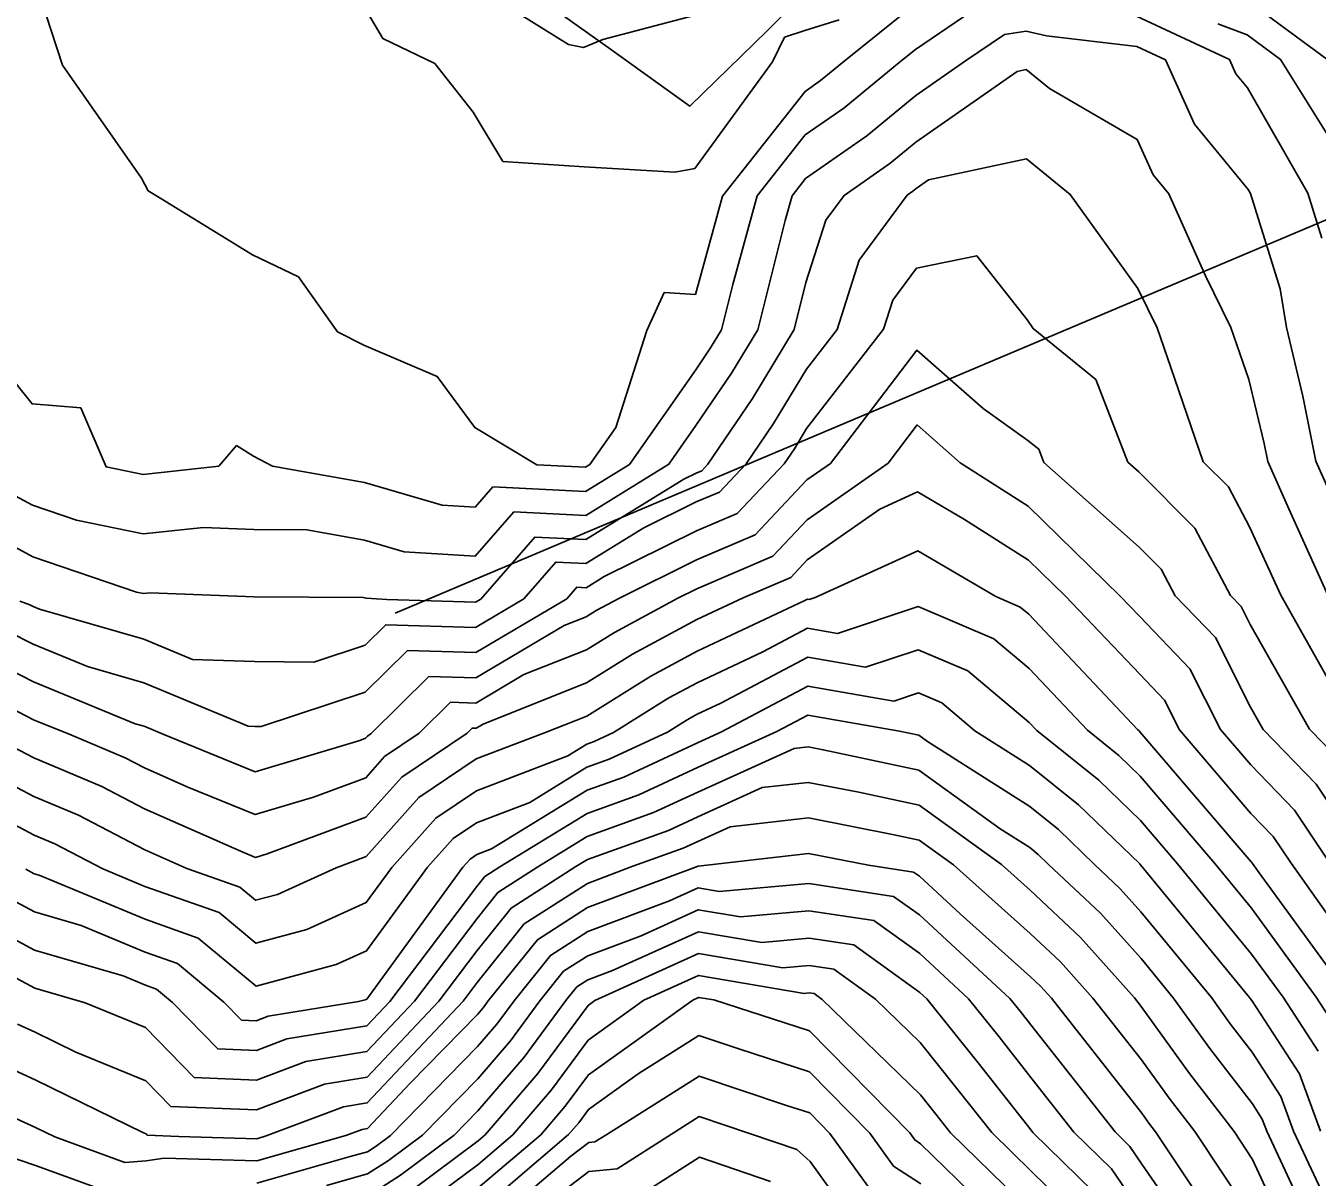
# Model space of a CAD drawing. Extents: x 42655 to 43811, y -141820 to -141156.
# Drawn here: x 43077.3 to 43136.6, y -141403.2 to -141350.3 of the extents above; entities that cross this region are included whole.
import ezdxf

# ---------------------------------------------------------------- set-up
doc = ezdxf.new("R2010")
doc.units = 0
for name, color, linetype in [('D-STR-HTXT', 7, 'Continuous'), ('ZE_HICN', 7, 'Continuous'), ('ZE_LWCN', 7, 'Continuous'), ('地形', 7, 'Continuous'), ('現況水路ﾊｯﾁ', 7, 'Continuous')]:
    doc.layers.add(name, color=color, linetype=linetype)

msp = doc.modelspace()

# ---------------------------------------------------------------- linework, layer by layer
at = {"layer": 'D-STR-HTXT'}
msp.add_lwpolyline([(43141.384, -141357.381), (43094.242, -141377.296)], dxfattribs=at)
at = {"layer": 'ZE_HICN'}
for points in [[(43118.164, -141349.286), (43114.872, -141351.916), (43113.81, -141352.791), (43113.095, -141353.29), (43109.305, -141358.105), (43108.05, -141362.634), (43106.617, -141362.545), (43105.823, -141364.284), (43104.39, -141368.759), (43103.199, -141370.459), (43103, -141370.582), (43100.76, -141370.471), (43097.903, -141368.758), (43096.18, -141366.403), (43092.797, -141364.969), (43091.597, -141364.351), (43089.794, -141361.816), (43087.689, -141360.809), (43083.474, -141358.226), (43082.891, -141357.861), (43082.585, -141357.282), (43078.949, -141352.085), (43077.45, -141347.47)], [(43138.556, -141357.589), (43134.967, -141351.822), (43133.435, -141350.691), (43132.076, -141350.192)], [(43137.581, -141383.954), (43136.3, -141382.629), (43133.562, -141377.811), (43133.145, -141376.982), (43132.666, -141376.483), (43131.021, -141373.382), (43128.441, -141370.791), (43127.938, -141370.343), (43126.471, -141366.55), (43123.583, -141364.201), (43123.32, -141363.817), (43120.994, -141360.851), (43118.221, -141361.418), (43117.128, -141362.899), (43116.701, -141364.233), (43113.168, -141368.804), (43112.606, -141369.729), (43112.14, -141370.417), (43109.978, -141372.705), (43108.102, -141373.511), (43103.853, -141375.614), (43103.026, -141376.124), (43102.594, -141376.102), (43102.137, -141376.627), (43097.951, -141379.107), (43094.805, -141379.014), (43092.872, -141380.93), (43088.083, -141382.502), (43087.791, -141382.5), (43087.486, -141382.488), (43082.693, -141380.492), (43080.091, -141379.745), (43077.597, -141378.721), (43076.452, -141378.13)], [(43137.543, -141396.396), (43136.607, -141394.953), (43133.624, -141390.859), (43131.941, -141388.812), (43128.507, -141384.788), (43127.532, -141383.846), (43126.081, -141382.677), (43123.396, -141379.832), (43121.782, -141378.481), (43118.294, -141376.988), (43114.581, -141378.226), (43113.211, -141377.986), (43111.157, -141379.078), (43108.134, -141380.494), (43106.838, -141381.194), (43104.292, -141382.779), (43103.398, -141383.194), (43103.059, -141383.316), (43102.182, -141383.855), (43097.981, -141385.465), (43096.119, -141386.718), (43094.088, -141388.99), (43092.917, -141390.597), (43090.178, -141391.846), (43087.838, -141392.476), (43086.145, -141391.07), (43082.737, -141389.861), (43080.799, -141389.052), (43078.595, -141387.906), (43077.638, -141387.504), (43075.324, -141386.283)], [(43135.932, -141407.282), (43133.678, -141402.417), (43132.824, -141401.133), (43130.782, -141398.466), (43128.557, -141395.384), (43128.249, -141394.992), (43125.758, -141392.213), (43123.444, -141390.029), (43122.133, -141388.858), (43118.337, -141386.125), (43115.563, -141385.533), (43113.244, -141385.075), (43111.124, -141385.317), (43108.163, -141386.658), (43106.809, -141387.287), (43103.084, -141388.629), (43102.561, -141388.95), (43099.575, -141390.863), (43098.016, -141392.81), (43096.252, -141395.142), (43092.955, -141398.641), (43090.999, -141398.959), (43087.874, -141400.142), (43083.926, -141399.98), (43082.779, -141398.801), (43079.555, -141397.485), (43077.681, -141396.567), (43076.879, -141396.202)], [(43126.346, -141403.89), (43123.572, -141401.177), (43123.495, -141401.08), (43121.049, -141397.972), (43118.703, -141395.037), (43118.377, -141394.736), (43115.34, -141392.557), (43113.278, -141392.245), (43111.103, -141392.438), (43108.188, -141391.945), (43104.242, -141393.732), (43103.11, -141394.157), (43102.595, -141394.487), (43102.092, -141395.115), (43100.177, -141397.713), (43098.05, -141400.188), (43096.959, -141401.302), (43094.489, -141403.146), (43092.981, -141404.106)], [(43116.178, -141403.928), (43114.238, -141401.221), (43113.315, -141400.28), (43112.245, -141399.935), (43108.219, -141398.587), (43103.977, -141401.269), (43103.431, -141401.618), (43103.145, -141401.644), (43102.325, -141402.274), (43098.077, -141405.892)]]:
    msp.add_lwpolyline(points, dxfattribs=at)
at = {"layer": 'ZE_LWCN'}
for points in [[(43107.99, -141349.801), (43103.788, -141350.902), (43102.909, -141351.279), (43102.215, -141351.135), (43097.807, -141348.379)], [(43121.155, -141349.347), (43118.174, -141351.361), (43117.494, -141351.904), (43114.872, -141354.064), (43113.104, -141355.297), (43110.9, -141358.098), (43109.769, -141362.182), (43109.246, -141364.268), (43108.744, -141365.096), (43108.067, -141366.097), (43105.016, -141370.451), (43103.005, -141371.69), (43098.74, -141371.478), (43097.92, -141372.418), (43096.406, -141372.325), (43092.827, -141371.278), (43088.607, -141370.528), (43087.733, -141370.07), (43086.948, -141369.587), (43086.128, -141370.539), (43082.649, -141370.912), (43080.951, -141370.564), (43079.788, -141367.853), (43077.545, -141367.666), (43074.941, -141364.429)], [(43114.66, -141350.003), (43113.082, -141350.485), (43112.153, -141350.802), (43111.595, -141351.932), (43108.023, -141356.84), (43107.107, -141357.005), (43102.935, -141356.766), (43099.2, -141356.512), (43097.835, -141354.248), (43096.067, -141352.005), (43093.68, -141350.866), (43092.723, -141349.247)], [(43137.087, -141351.812), (43133.428, -141349.111)], [(43136.858, -141360.046), (43136.211, -141357.979), (43133.447, -141353.136), (43132.908, -141352.48), (43132.617, -141351.833), (43128.343, -141349.836)], [(43138.637, -141374.89), (43136.593, -141370.302), (43135.986, -141367.311), (43135.24, -141364.146), (43134.949, -141362.38), (43133.575, -141357.991), (43133.469, -141357.805), (43131.006, -141354.806), (43129.676, -141351.847), (43128.35, -141351.227), (43124.197, -141350.736), (43123.258, -141350.524), (43122.265, -141350.678), (43120.472, -141351.89), (43118.184, -141353.484), (43115.933, -141355.338), (43113.114, -141357.304), (43112.495, -141358.09), (43112.178, -141359.236), (43110.92, -141364.26), (43109.709, -141366.254), (43108.079, -141368.664), (43106.833, -141370.442), (43103.01, -141372.799), (43099.703, -141372.634), (43097.931, -141374.667), (43094.655, -141374.466), (43092.839, -141373.934), (43090.177, -141373.461), (43087.749, -141373.443), (43085.426, -141373.355), (43082.661, -141373.651), (43079.595, -141373.022), (43077.567, -141372.333), (43076.568, -141371.791)], [(43137.144, -141376.462), (43135.345, -141372.497), (43134.372, -141370.313), (43134.204, -141369.489), (43133.51, -141366.54), (43132.684, -141364.158), (43131.518, -141361.778), (43129.824, -141358.009), (43129.104, -141357.132), (43128.37, -141355.498), (43124.33, -141353.156), (43123.266, -141352.288), (43122.856, -141352.376), (43118.194, -141355.624), (43116.995, -141356.611), (43114.891, -141358.079), (43114.055, -141359.212), (43113.136, -141362.086), (43112.594, -141364.252), (43110.675, -141367.412), (43108.631, -141370.434), (43108.341, -141370.741), (43108.089, -141370.849), (43107.519, -141371.131), (43103.015, -141373.907), (43100.667, -141373.79), (43098.177, -141376.645), (43097.941, -141376.786), (43093.869, -141376.666), (43092.904, -141376.606), (43092.852, -141376.591), (43092.774, -141376.577), (43087.763, -141376.539), (43082.97, -141376.358), (43082.674, -141376.389), (43082.346, -141376.322), (43077.578, -141374.704), (43075.23, -141373.427)], [(43137.933, -141381.729), (43134.97, -141376.473), (43133.541, -141373.325), (43132.568, -141371.49), (43131.41, -141370.327), (43129.922, -141365.992), (43129.292, -141364.174), (43128.402, -141362.357), (43125.289, -141358.03), (43123.286, -141356.396), (43118.776, -141357.365), (43118.204, -141357.764), (43118.057, -141357.885), (43117.798, -141358.065), (43115.591, -141361.055), (43114.573, -141364.243), (43113.155, -141366.077), (43111.64, -141368.571), (43110.385, -141370.425), (43109.16, -141371.723), (43108.095, -141372.18), (43105.686, -141373.373), (43103.02, -141375.015), (43101.631, -141374.946), (43100.157, -141376.636), (43097.946, -141377.946), (43093.814, -141377.824), (43092.862, -141378.768), (43090.504, -141379.542), (43087.777, -141379.522), (43084.927, -141379.419), (43082.684, -141378.485), (43077.895, -141377.111), (43077.589, -141376.985), (43077.448, -141376.912), (43076.984, -141376.745)], [(43138.7, -141388.321), (43136.596, -141385.158), (43134.162, -141382.639), (43133.58, -141381.615), (43131.972, -141378.417), (43130.122, -141376.495), (43129.474, -141375.273), (43128.458, -141374.253), (43124.084, -141370.361), (43123.849, -141369.756), (43123.346, -141369.346), (43121.283, -141367.883), (43118.239, -141365.19), (43114.262, -141370.407), (43113.179, -141371.167), (43110.797, -141373.687), (43108.108, -141374.842), (43104.524, -141376.616), (43103.489, -141377.175), (43103.032, -141377.46), (43102.012, -141377.864), (43097.957, -141380.267), (43095.797, -141380.204), (43093.145, -141382.832), (43092.975, -141382.946), (43092.882, -141383.05), (43092.625, -141383.146), (43087.801, -141384.589), (43083.608, -141382.876), (43082.703, -141382.499), (43082.287, -141382.38), (43077.605, -141380.457), (43075.457, -141379.348)], [(43074.461, -141380.566), (43077.613, -141382.193), (43079.327, -141382.896), (43081.831, -141383.949), (43082.712, -141384.407), (43084.717, -141385.294), (43087.81, -141386.558), (43090.49, -141385.756), (43092.89, -141384.863), (43093.761, -141383.889), (43095.348, -141382.821), (43096.789, -141381.393), (43097.962, -141381.428), (43100.166, -141380.122), (43103.039, -141378.981), (43104.326, -141378.18), (43107.245, -141376.603), (43108.114, -141376.173), (43111.616, -141374.669), (43113.187, -141373.006), (43116.912, -141370.395), (43118.255, -141368.633), (43120.229, -141370.379), (43123.361, -141372.377), (43127.587, -141376.507), (43128.473, -141377.437), (43130.798, -141379.852), (43132.204, -141382.648), (43133.593, -141384.272), (43135.612, -141386.361), (43137.226, -141388.787)], [(43075.655, -141382.914), (43077.622, -141383.952), (43080.752, -141385.268), (43082.721, -141386.292), (43087.201, -141388.274), (43087.819, -141388.527), (43088.355, -141388.367), (43092.899, -141386.675), (43094.547, -141384.832), (43097.55, -141382.811), (43097.78, -141382.583), (43097.968, -141382.589), (43098.32, -141382.38), (43103.046, -141380.503), (43105.164, -141379.185), (43108.121, -141377.587), (43110.252, -141376.589), (43112.434, -141375.652), (43113.196, -141374.846), (43116.53, -141372.508), (43118.269, -141371.719), (43120.425, -141372.981), (43123.372, -141374.862), (43125.068, -141376.519), (43128.485, -141380.105), (43129.624, -141381.288), (43130.313, -141382.657), (43133.603, -141386.505), (43134.628, -141387.565), (43135.447, -141388.796), (43138.724, -141393.402)], [(43138.135, -141394.946), (43133.98, -141389.243), (43133.667, -141388.804), (43133.644, -141388.768), (43133.614, -141388.737), (43131.421, -141386.174), (43128.498, -141382.747), (43128.46, -141382.711), (43128.404, -141382.666), (43123.384, -141377.347), (43122.984, -141377.012), (43121.867, -141376.534), (43118.282, -141374.433), (43113.567, -141376.573), (43113.282, -141376.668), (43113.204, -141376.655), (43113.088, -141376.717), (43108.127, -141379.041), (43106.001, -141380.189), (43103.053, -141382.024), (43101.115, -141382.794), (43097.974, -141383.998), (43095.333, -141385.775), (43092.907, -141388.488), (43091.527, -141389.002), (43088.832, -141390.231), (43087.829, -141390.501), (43087.103, -141389.898), (43084.668, -141389.034), (43082.73, -141388.176), (43079.674, -141386.587), (43077.63, -141385.728), (43072.687, -141383.118)], [(43136.689, -141397.441), (43135.079, -141394.96), (43133.634, -141392.976), (43130.216, -141388.82), (43128.517, -141386.829), (43126.603, -141384.981), (43123.758, -141382.688), (43123.407, -141382.317), (43120.58, -141379.951), (43118.303, -141378.976), (43115.879, -141379.784), (43113.217, -141379.317), (43109.226, -141381.439), (43108.141, -141381.947), (43107.676, -141382.199), (43106.762, -141382.768), (43104.08, -141384.013), (43103.064, -141384.379), (43100.431, -141385.996), (43097.988, -141386.932), (43096.905, -141387.661), (43095.724, -141388.982), (43092.928, -141392.822), (43091.525, -141393.462), (43087.847, -141394.451), (43085.187, -141392.241), (43082.745, -141391.375), (43077.877, -141389.345), (43077.647, -141389.278), (43077.257, -141389.069)], [(43136.804, -141401.115), (43135.834, -141398.486), (43133.644, -141395.11), (43133.587, -141395.036), (43133.538, -141394.967), (43128.526, -141388.871), (43128.508, -141388.851), (43128.484, -141388.828), (43125.675, -141386.117), (43123.417, -141384.296), (43120.909, -141382.701), (43119.379, -141381.42), (43118.313, -141380.964), (43117.178, -141381.342), (43113.223, -141380.648), (43109.259, -141382.756), (43108.147, -141383.26), (43104.763, -141384.831), (43103.069, -141385.441), (43098.68, -141388.137), (43097.995, -141388.399), (43097.691, -141388.604), (43097.36, -141388.975), (43092.938, -141395.047), (43092.871, -141395.077), (43092.564, -141395.16), (43088.397, -141395.837), (43087.855, -141396.043), (43087.17, -141396.015), (43086.367, -141395.189), (43084.229, -141393.413), (43082.752, -141392.889), (43079.808, -141391.662), (43077.655, -141391.033), (43074.016, -141389.084)], [(43137.997, -141406.319), (43135.566, -141401.121), (43134.979, -141399.531), (43133.655, -141397.489), (43132.652, -141396.179), (43131.783, -141394.976), (43128.536, -141391.026), (43127.591, -141389.971), (43126.39, -141388.838), (43124.747, -141387.252), (43123.425, -141386.187), (43118.722, -141383.195), (43118.322, -141382.907), (43117.436, -141382.718), (43113.229, -141381.979), (43111.79, -141382.744), (43108.153, -141384.393), (43105.445, -141385.65), (43103.074, -141386.504), (43099.064, -141388.967), (43098.366, -141389.414), (43098.002, -141389.869), (43094.006, -141395.153), (43092.944, -141396.28), (43089.264, -141396.878), (43087.861, -141397.409), (43086.089, -141397.337), (43084.011, -141395.2), (43083.27, -141394.585), (43082.759, -141394.403), (43081.739, -141393.978), (43077.663, -141392.789), (43074.008, -141390.831)], [(43137.185, -141407.276), (43135.17, -141402.927), (43134.328, -141401.126), (43134.125, -141400.576), (43133.666, -141399.868), (43131.717, -141397.323), (43130.029, -141394.984), (43128.546, -141393.181), (43126.675, -141391.092), (43124.296, -141388.848), (43123.819, -141388.387), (43123.434, -141388.077), (43122.067, -141387.207), (43118.329, -141384.516), (43113.934, -141383.578), (43113.236, -141383.44), (43112.599, -141383.513), (43108.158, -141385.525), (43106.127, -141386.468), (43103.079, -141387.566), (43100.813, -141388.958), (43098.97, -141390.138), (43098.009, -141391.34), (43095.129, -141395.148), (43092.949, -141397.46), (43090.132, -141397.918), (43087.867, -141398.776), (43085.007, -141398.658), (43082.768, -141396.355), (43079.982, -141395.219), (43077.671, -141394.545), (43076.646, -141393.996)], [(43133.691, -141405.156), (43131.02, -141401.142), (43129.846, -141399.61), (43128.568, -141397.839), (43126.336, -141395.001), (43124.842, -141393.334), (43123.453, -141392.023), (43119.921, -141388.869), (43118.345, -141387.734), (43117.193, -141387.488), (43113.252, -141386.71), (43109.649, -141387.12), (43108.169, -141387.791), (43107.492, -141388.105), (43105.181, -141388.938), (43103.089, -141389.724), (43100.179, -141391.588), (43098.023, -141394.281), (43097.375, -141395.137), (43092.96, -141399.821), (43091.866, -141399.999), (43088.319, -141401.342), (43087.88, -141401.467), (43084.288, -141401.361), (43082.845, -141401.302), (43082.791, -141401.246), (43082.637, -141401.183), (43077.691, -141398.76), (43075.575, -141397.797)], [(43131.726, -141404.923), (43129.215, -141401.15), (43128.911, -141400.753), (43128.58, -141400.294), (43124.423, -141395.01), (43123.925, -141394.454), (43123.462, -141394.018), (43120.228, -141391.13), (43118.352, -141389.393), (43118.085, -141389.2), (43116.008, -141388.887), (43113.259, -141388.344), (43108.174, -141388.924), (43103.095, -141390.832), (43100.783, -141392.313), (43098.526, -141395.132), (43098.291, -141395.451), (43098.03, -141395.755), (43094.947, -141398.9), (43092.966, -141401.002), (43092.733, -141401.04), (43091.979, -141401.325), (43087.885, -141402.487), (43083.62, -141402.362), (43082.797, -141402.488), (43081.817, -141402.56), (43078.588, -141401.388), (43077.701, -141400.954), (43074.271, -141399.391)], [(43087.89, -141403.507), (43092.173, -141402.292), (43092.971, -141402.065), (43093.374, -141401.809), (43094.035, -141401.316), (43098.037, -141397.233), (43098.919, -141396.205), (43099.715, -141395.126), (43101.387, -141393.037), (43103.1, -141391.94), (43106.863, -141390.527), (43108.179, -141389.931), (43109.15, -141390.095), (43113.266, -141389.73), (43117.17, -141390.319), (43118.361, -141391.174), (43122.514, -141395.019), (43122.983, -141395.606), (43123.473, -141396.228), (43127.354, -141401.159), (43128.035, -141401.825), (43128.591, -141402.637), (43131.803, -141407.301)], [(43091.085, -141403.622), (43092.976, -141403.086), (43093.932, -141402.477), (43095.497, -141401.309), (43098.043, -141398.71), (43099.548, -141396.959), (43100.904, -141395.121), (43101.991, -141393.762), (43103.105, -141393.049), (43105.553, -141392.129), (43108.183, -141390.938), (43110.127, -141391.267), (43113.272, -141390.988), (43116.255, -141391.438), (43118.369, -141392.955), (43120.608, -141395.028), (43122.016, -141396.789), (43123.484, -141398.654), (43125.463, -141401.168), (43127.19, -141402.857), (43128.602, -141404.919)], [(43125.501, -141404.923), (43123.504, -141402.97), (43121.68, -141401.186), (43120.081, -141399.155), (43118.388, -141397.037), (43116.339, -141395.048), (43114.425, -141393.675), (43113.284, -141393.503), (43112.08, -141393.61), (43108.193, -141392.952), (43103.43, -141395.109), (43103.116, -141395.334), (43100.805, -141398.467), (43098.376, -141401.295), (43098.057, -141401.567), (43095.047, -141403.815)], [(43095.604, -141404.483), (43098.062, -141402.648), (43099.658, -141401.289), (43101.434, -141399.222), (43103.123, -141396.93), (43105.681, -141395.098), (43108.197, -141393.959), (43113.056, -141394.781), (43113.289, -141394.761), (43113.51, -141394.794), (43113.881, -141395.06), (43118.4, -141399.444), (43119.114, -141400.338), (43119.789, -141401.195), (43123.513, -141404.837)], [(43098.067, -141403.729), (43100.939, -141401.283), (43102.062, -141399.976), (43103.131, -141398.527), (43107.933, -141395.088), (43108.202, -141394.966), (43108.897, -141395.083), (43113.298, -141396.499), (43117.912, -141401.203), (43118.143, -141401.525), (43118.41, -141401.699), (43120.673, -141403.918)], [(43118.419, -141403.544), (43117.16, -141402.727), (43116.075, -141401.212), (43113.306, -141398.39), (43110.095, -141397.356), (43108.21, -141396.725), (43105.42, -141398.489), (43103.138, -141400.123), (43102.691, -141400.73), (43102.221, -141401.277), (43098.072, -141404.81)], [(43115.196, -141405.129), (43113.326, -141402.52), (43112.717, -141401.962), (43110.584, -141401.238), (43108.228, -141400.448), (43106.952, -141401.255), (43104.459, -141402.851), (43103.152, -141402.969), (43099.4, -141405.85)], [(43073.899, -141401.41), (43077.709, -141402.696), (43080.79, -141403.815)], [(43111.513, -141403.434), (43108.237, -141402.323), (43105.486, -141404.083)]]:
    msp.add_lwpolyline(points, dxfattribs=at)
at = {"layer": '地形'}
msp.add_lwpolyline([(43142.06, -141330.405), (43136.091, -141332.617), (43121.748, -141339.928), (43116.838, -141345.027), (43111.351, -141350.51), (43107.789, -141353.973), (43104.035, -141351.28), (43094.697, -141344.642), (43090.461, -141343.296), (43078.494, -141342.916), (43068.001, -141341.088), (43062.418, -141339.068), (43057.219, -141340.511), (43049.133, -141345.609), (43035.064, -141357.457), (43027.267, -141362.459), (43017.255, -141363.999), (43000.775, -141366.224), (42994.903, -141368.725), (42984.217, -141376.709), (42980.174, -141378.826), (42975.65, -141379.114), (42943.846, -141379.127)], dxfattribs=at)
at = {"layer": '現況水路ﾊｯﾁ'}
msp.add_lwpolyline([(42943.846, -141379.127), (42975.65, -141379.114), (42980.174, -141378.826), (42984.217, -141376.709), (42994.903, -141368.725), (43000.775, -141366.224), (43017.255, -141363.999), (43027.267, -141362.459), (43035.064, -141357.457), (43049.133, -141345.609), (43057.219, -141340.511), (43062.418, -141339.068), (43068.001, -141341.088), (43078.494, -141342.916), (43090.461, -141343.296), (43094.697, -141344.642), (43104.035, -141351.28), (43107.789, -141353.973), (43111.351, -141350.51), (43116.838, -141345.027), (43121.748, -141339.928), (43136.091, -141332.617), (43142.06, -141330.405)], dxfattribs=at)

doc.saveas('drawing.dxf')
